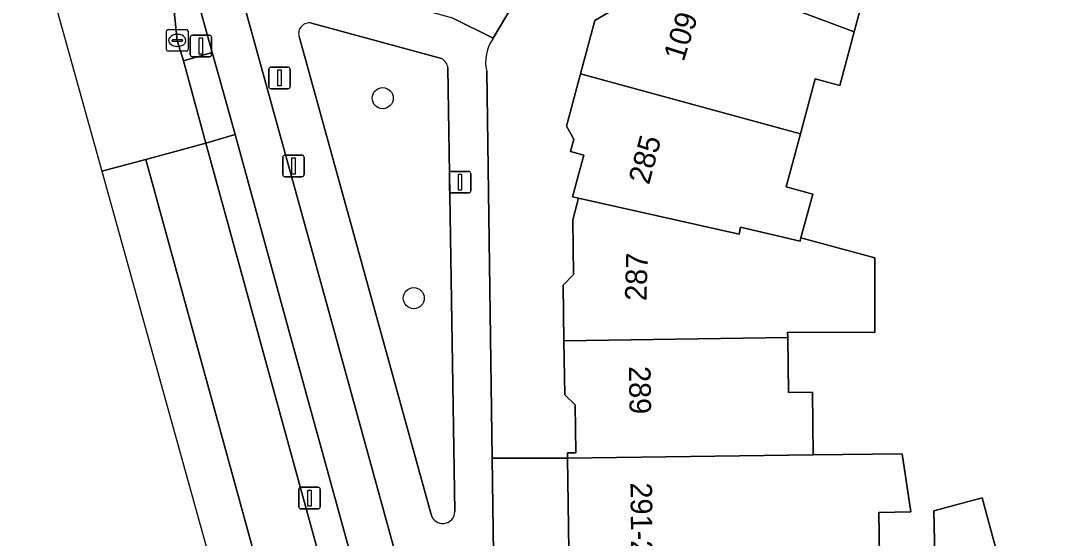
# Model space of a CAD drawing. Extents: x 162542 to 163147, y 380779 to 381521.
# Drawn here: x 162541.62 to 162589.08, y 381185.92 to 381209.94 of the extents above; entities that cross this region are included whole.
import ezdxf

# ---------------------------------------------------------------- set-up
doc = ezdxf.new("R2010")
doc.units = 0
for name, color, linetype in [('IMGEO_Berm_open', 7, 'Continuous'), ('IMGEO_Boom', 7, 'Continuous'), ('IMGEO_Drukknoppaal', 7, 'Continuous'), ('IMGEO_Erf', 7, 'Continuous'), ('IMGEO_Fietspad_gesloten', 7, 'Continuous'), ('IMGEO_Groenvoorziening', 7, 'Continuous'), ('IMGEO_Kolk', 7, 'Continuous'), ('IMGEO_Lichtmast', 7, 'Continuous'), ('IMGEO_Pand', 7, 'Continuous'), ('IMGEO_Pand_nummerreeks', 7, 'Continuous'), ('IMGEO_Rijbaan_regionaal_gesloten', 7, 'Continuous'), ('IMGEO_Verkeerseiland_open', 7, 'Continuous'), ('IMGEO_Verkeersregelinstallatiepaal', 7, 'Continuous'), ('IMGEO_Voetpad_open', 7, 'Continuous')]:
    doc.layers.add(name, color=color, linetype=linetype)

msp = doc.modelspace()

# ---------------------------------------------------------------- linework, layer by layer
at = {"layer": 'IMGEO_Berm_open'}
msp.add_lwpolyline([(162568.784, 381141.877), (162566.376, 381150.67), (162563.738, 381160.379), (162553.917, 381196.083), (162551.566, 381204.656), (162550.216, 381204.253), (162562.358, 381159.998), (162565.01, 381150.271), (162565.526, 381148.358), (162565.806, 381146.799), (162566.739, 381137.114), (162566.984, 381135.586), (162567.913, 381134.398), (162569.293, 381133.553)], dxfattribs=at)
at = {"layer": 'IMGEO_Boom'}
for centre in [(162558.407, 381206.338), (162559.846, 381197.066)]:
    msp.add_circle(centre, 0.489, dxfattribs=at)
at = {"layer": 'IMGEO_Drukknoppaal'}
for p, q in [((162553.776, 381202.797), (162553.776, 381203.597)), ((162553.776, 381203.597), (162553.776, 381202.797)), ((162553.876, 381203.697), (162554.666, 381203.697)), ((162554.666, 381203.697), (162553.876, 381203.697)), ((162554.766, 381203.597), (162554.766, 381202.797)), ((162554.766, 381202.797), (162554.766, 381203.597)), ((162554.666, 381202.697), (162553.876, 381202.697)), ((162553.876, 381202.697), (162554.666, 381202.697))]:
    msp.add_line(p, q, dxfattribs=at)
msp.add_lwpolyline([(162554.196, 381203.572), (162554.346, 381203.572), (162554.346, 381202.822), (162554.196, 381202.822), (162554.196, 381203.572)], dxfattribs=at)
for centre, start, end in [((162553.876, 381203.597), 90, 180), ((162553.876, 381203.597), 90, 180), ((162554.666, 381203.597), 0, 90), ((162554.666, 381203.597), 360, 90), ((162553.876, 381202.797), 180, 270), ((162553.876, 381202.797), 180, 270), ((162554.666, 381202.797), 270, 0), ((162554.666, 381202.797), 270, 0)]:
    msp.add_arc(centre, 0.1, start, end, dxfattribs=at)
at = {"layer": 'IMGEO_Erf'}
for points in [[(162579.413, 381236.194), (162579.295, 381236.099), (162565.665, 381212.749), (162563.521, 381209.113)], [(162580.72, 381211.144), (162580.256, 381209.417), (162579.589, 381206.93), (162578.446, 381207.236), (162577.764, 381204.692), (162577.102, 381202.225), (162578.335, 381201.895), (162577.789, 381199.858), (162581.218, 381198.938), (162581.206, 381195.47), (162577.17, 381195.483), (162577.173, 381195.236), (162577.208, 381192.686), (162578.316, 381192.702), (162578.356, 381189.799), (162582.477, 381189.856), (162582.883, 381187.152), (162581.398, 381187.131), (162581.469, 381182.038)], [(162563.224, 381207.583), (162563.482, 381189.641), (162566.972, 381189.643), (162566.969, 381189.889), (162567.352, 381189.894), (162567.321, 381192.121), (162566.84, 381192.589), (162566.805, 381195.094), (162566.77, 381197.668), (162567.252, 381198.163), (162567.217, 381200.7), (162567.484, 381201.695), (162567.209, 381201.77), (162567.727, 381203.702), (162567.115, 381203.866), (162567.268, 381204.437), (162566.922, 381205.036), (162567.574, 381207.468), (162568.237, 381209.937), (162568.871, 381210.303)], [(162584.011, 381184.429), (162583.951, 381187.204), (162586.189, 381187.806), (162588.547, 381179.044)]]:
    msp.add_lwpolyline(points, dxfattribs=at)
msp.add_arc((162565.116, 381208.01), 1.939, 145.3206, 192.7084, dxfattribs=at)
at = {"layer": 'IMGEO_Fietspad_gesloten'}
for points in [[(162643.462, 380875.449), (162639.655, 380889.439), (162637.353, 380897.897), (162637.06, 380898.972), (162635.614, 380904.269), (162634.818, 380907.18), (162628.553, 380930.119), (162627.119, 380935.366), (162613.988, 380983.443), (162609.049, 381001.918), (162603.581, 381022.358), (162590.197, 381071.276), (162588.809, 381076.324), (162582.093, 381100.864), (162580.289, 381107.447), (162569.546, 381146.716), (162569.494, 381146.907), (162565.078, 381163.085), (162555.861, 381196.62), (162551.297, 381213.188), (162551.179, 381213.625), (162548.732, 381222.717), (162546.96, 381221.17)], [(162546.96, 381221.17), (162549.75, 381211.208), (162550.508, 381208.452), (162550.795, 381207.421), (162551.566, 381204.656), (162553.917, 381196.083), (162563.738, 381160.379), (162566.376, 381150.67)]]:
    msp.add_lwpolyline(points, dxfattribs=at)
at = {"layer": 'IMGEO_Groenvoorziening'}
for points in [[(162561.123, 381208.178), (162555.109, 381209.819)], [(162554.529, 381209.19), (162560.647, 381187.029)], [(162561.751, 381187.172), (162561.431, 381207.736)]]:
    msp.add_lwpolyline(points, dxfattribs=at)
for centre, radius, start, end in [((162555.01, 381209.329), 0.5, 78.5623, 196.0795), ((162560.879, 381207.68), 0.555, 5.8193, 63.9208), ((162561.189, 381187.18), 0.562, 195.6048, 359.156)]:
    msp.add_arc(centre, radius, start, end, dxfattribs=at)
at = {"layer": 'IMGEO_Kolk'}
for p, q in [((162548.385, 381208.59), (162548.385, 381209.442)), ((162548.46, 381209.516), (162549.312, 381209.516)), ((162548.873, 381209.296), (162548.898, 381209.296)), ((162549.386, 381209.442), (162549.386, 381208.59)), ((162548.644, 381209.01), (162548.644, 381209.022)), ((162549.082, 381208.973), (162548.684, 381208.973)), ((162548.687, 381209.059), (162549.085, 381209.059)), ((162548.896, 381208.736), (162548.871, 381208.736)), ((162549.128, 381209.022), (162549.128, 381209.01)), ((162549.312, 381208.516), (162548.46, 381208.516))]:
    msp.add_line(p, q, dxfattribs=at)
for points in [[(162548.385, 381208.59), (162548.385, 381209.442)], [(162548.46, 381209.516), (162549.312, 381209.516)], [(162549.386, 381209.442), (162549.386, 381208.59)], [(162549.312, 381208.516), (162548.46, 381208.516)]]:
    msp.add_lwpolyline(points, dxfattribs=at)
for centre, radius, start, end in [((162548.462, 381209.44), 0.0765, 91.552, 178.448), ((162548.462, 381209.44), 0.0765, 91.552, 178.448), ((162549.31, 381209.44), 0.0765, 1.552, 88.448), ((162549.31, 381209.44), 0.0765, 1.552, 88.448), ((162548.684, 381209.019), 0.0403, 85.8775, 175.7526), ((162548.681, 381209.009), 0.0366, 178.938, 274.7102), ((162549.085, 381209.016), 0.043, 264.8664, 352.4533), ((162549.089, 381209.021), 0.0386, 1.7309, 96.639), ((162548.462, 381208.592), 0.0765, 181.552, 268.448), ((162548.462, 381208.592), 0.0765, 181.552, 268.448), ((162549.31, 381208.592), 0.0765, 271.552, 358.448), ((162549.31, 381208.592), 0.0765, 271.552, 358.448)]:
    msp.add_arc(centre, radius, start, end, dxfattribs=at)
for centre, major_axis, ratio, start_param, end_param in [((162548.872, 381209.016), (-0.387, 0.002), 0.722429, 4.712389, 7.853982), ((162548.897, 381209.016), (-0.39, 0.002), 0.717154, 1.570796, 4.712389)]:
    msp.add_ellipse(centre, major_axis=major_axis, ratio=ratio, start_param=start_param, end_param=end_param, dxfattribs=at)
at = {"layer": 'IMGEO_Lichtmast'}
for p, q in [((162561.595, 381202.942), (162562.385, 381202.942)), ((162562.385, 381202.942), (162561.595, 381202.942)), ((162561.495, 381202.042), (162561.495, 381202.842)), ((162561.495, 381202.842), (162561.495, 381202.042)), ((162562.485, 381202.842), (162562.485, 381202.042)), ((162562.485, 381202.042), (162562.485, 381202.842)), ((162562.385, 381201.942), (162561.595, 381201.942)), ((162561.595, 381201.942), (162562.385, 381201.942)), ((162554.619, 381188.296), (162555.409, 381188.296)), ((162555.409, 381188.296), (162554.619, 381188.296)), ((162554.519, 381187.396), (162554.519, 381188.196)), ((162554.519, 381188.196), (162554.519, 381187.396)), ((162555.509, 381188.196), (162555.509, 381187.396)), ((162555.509, 381187.396), (162555.509, 381188.196)), ((162555.409, 381187.296), (162554.619, 381187.296)), ((162554.619, 381187.296), (162555.409, 381187.296))]:
    msp.add_line(p, q, dxfattribs=at)
for points in [[(162561.915, 381202.817), (162562.065, 381202.817), (162562.065, 381202.067), (162561.915, 381202.067), (162561.915, 381202.817)], [(162554.939, 381188.171), (162555.089, 381188.171), (162555.089, 381187.421), (162554.939, 381187.421), (162554.939, 381188.171)]]:
    msp.add_lwpolyline(points, dxfattribs=at)
for centre, start, end in [((162561.595, 381202.842), 90, 180), ((162561.595, 381202.842), 90, 180), ((162562.385, 381202.842), 0, 90), ((162562.385, 381202.842), 360, 90), ((162561.595, 381202.042), 180, 270), ((162561.595, 381202.042), 180, 270), ((162562.385, 381202.042), 270, 0), ((162562.385, 381202.042), 270, 0), ((162554.619, 381188.196), 90, 180), ((162554.619, 381188.196), 90, 180), ((162555.409, 381188.196), 0, 90), ((162555.409, 381188.196), 360, 90), ((162554.619, 381187.396), 180, 270), ((162554.619, 381187.396), 180, 270), ((162555.409, 381187.396), 270, 0), ((162555.409, 381187.396), 270, 0)]:
    msp.add_arc(centre, 0.1, start, end, dxfattribs=at)
at = {"layer": 'IMGEO_Pand'}
for points in [[(162573.04, 381218.609), (162571.745, 381216.404), (162571.93, 381215.692), (162570.641, 381213.497), (162570.579, 381213.265), (162577.585, 381211.07), (162577.401, 381210.481), (162580.256, 381209.417), (162580.72, 381211.144), (162579.376, 381211.932), (162580.661, 381214.12)], [(162567.574, 381207.468), (162577.764, 381204.692), (162578.446, 381207.236), (162579.589, 381206.93), (162580.256, 381209.417), (162577.401, 381210.481), (162577.585, 381211.07), (162570.579, 381213.265), (162570.383, 381212.534), (162570.103, 381212.609), (162569.578, 381210.649), (162569.005, 381210.803), (162568.871, 381210.303), (162568.237, 381209.937)], [(162577.764, 381204.692), (162567.574, 381207.468), (162566.922, 381205.036), (162567.268, 381204.437), (162567.115, 381203.866), (162567.727, 381203.702), (162567.209, 381201.77), (162567.484, 381201.695), (162574.918, 381200.03), (162574.993, 381200.363), (162577.749, 381199.71), (162577.789, 381199.858), (162578.335, 381201.895), (162577.102, 381202.225)], [(162581.218, 381198.938), (162577.789, 381199.858), (162577.749, 381199.71), (162574.993, 381200.363), (162574.918, 381200.03), (162567.484, 381201.695), (162567.217, 381200.7), (162567.252, 381198.163), (162566.77, 381197.668), (162566.805, 381195.094), (162577.173, 381195.236), (162577.17, 381195.483), (162581.206, 381195.47)], [(162577.173, 381195.236), (162566.805, 381195.094), (162566.84, 381192.589), (162567.321, 381192.121), (162567.352, 381189.894), (162566.969, 381189.889), (162566.972, 381189.643), (162578.356, 381189.799), (162578.316, 381192.702), (162577.208, 381192.686)], [(162578.356, 381189.799), (162566.972, 381189.643), (162567.089, 381181.17), (162567.426, 381181.175), (162567.457, 381178.95), (162571.192, 381179.002), (162572.457, 381179.019), (162574.513, 381179.047), (162574.506, 381179.598), (162578.496, 381179.653), (162578.464, 381181.997), (162581.469, 381182.038), (162581.398, 381187.131), (162582.883, 381187.152), (162582.477, 381189.856)], [(162591.5, 381179.843), (162588.547, 381179.044), (162586.189, 381187.806), (162583.951, 381187.204), (162584.011, 381184.429), (162585.579, 381178.605), (162586.376, 381175.77), (162586.846, 381174.098), (162588.13, 381169.528), (162590.692, 381170.238), (162591.39, 381169.843), (162592.79, 381170.229), (162593.189, 381170.933), (162593.591, 381171.044)]]:
    msp.add_lwpolyline(points, close=True, dxfattribs=at)
at = {"layer": 'IMGEO_Rijbaan_regionaal_gesloten'}
for points in [[(162541.62, 381216.506), (162545.39, 381202.947), (162547.428, 381203.498), (162550.216, 381204.253), (162549.171, 381208.072), (162548.886, 381209.016), (162548.726, 381210.508), (162548.748, 381211.103)], [(162604.23, 380992.009), (162606.175, 380992.527), (162602.577, 381005.584), (162599.68, 381016.171), (162599.383, 381017.214), (162593.636, 381037.357), (162586.071, 381065.081), (162584.166, 381072.775), (162583.636, 381074.717), (162580.998, 381084.286), (162580.802, 381084.996), (162577.586, 381096.775), (162574.847, 381106.808), (162573.192, 381112.822), (162566.984, 381135.586), (162566.579, 381135.97), (162560.929, 381154.336), (162547.428, 381203.498), (162545.39, 381202.947), (162559.589, 381151.874), (162591.435, 381037.32), (162599.016, 381010.476), (162604.23, 380992.009)]]:
    msp.add_lwpolyline(points, dxfattribs=at)
msp.add_lwpolyline([(162550.216, 381204.253), (162547.428, 381203.498), (162560.929, 381154.336), (162566.579, 381135.97), (162566.984, 381135.586), (162566.739, 381137.114), (162565.806, 381146.799), (162565.526, 381148.358), (162565.01, 381150.271), (162562.358, 381159.998)], close=True, dxfattribs=at)
at = {"layer": 'IMGEO_Verkeerseiland_open'}
msp.add_lwpolyline([(162548.748, 381211.103), (162548.726, 381210.508), (162548.886, 381209.016), (162549.171, 381208.072), (162550.508, 381208.452), (162549.75, 381211.208)], dxfattribs=at)
at = {"layer": 'IMGEO_Verkeersregelinstallatiepaal'}
for p, q in [((162549.487, 381208.359), (162549.487, 381209.159)), ((162549.487, 381209.159), (162549.487, 381208.359)), ((162549.587, 381209.259), (162550.377, 381209.259)), ((162550.377, 381209.259), (162549.587, 381209.259)), ((162550.477, 381209.159), (162550.477, 381208.359)), ((162550.477, 381208.359), (162550.477, 381209.159)), ((162550.377, 381208.259), (162549.587, 381208.259)), ((162549.587, 381208.259), (162550.377, 381208.259)), ((162553.125, 381206.878), (162553.125, 381207.678)), ((162553.125, 381207.678), (162553.125, 381206.878)), ((162553.225, 381207.778), (162554.015, 381207.778)), ((162554.015, 381207.778), (162553.225, 381207.778)), ((162554.115, 381207.678), (162554.115, 381206.878)), ((162554.115, 381206.878), (162554.115, 381207.678)), ((162554.015, 381206.778), (162553.225, 381206.778)), ((162553.225, 381206.778), (162554.015, 381206.778))]:
    msp.add_line(p, q, dxfattribs=at)
for points in [[(162549.907, 381209.134), (162550.057, 381209.134), (162550.057, 381208.384), (162549.907, 381208.384), (162549.907, 381209.134)], [(162553.545, 381207.653), (162553.695, 381207.653), (162553.695, 381206.903), (162553.545, 381206.903), (162553.545, 381207.653)]]:
    msp.add_lwpolyline(points, dxfattribs=at)
for centre, start, end in [((162549.587, 381209.159), 90, 180), ((162549.587, 381209.159), 90, 180), ((162550.377, 381209.159), 0, 90), ((162550.377, 381209.159), 360, 90), ((162549.587, 381208.359), 180, 270), ((162549.587, 381208.359), 180, 270), ((162550.377, 381208.359), 270, 0), ((162550.377, 381208.359), 270, 0), ((162553.225, 381207.678), 90, 180), ((162553.225, 381207.678), 90, 180), ((162554.015, 381207.678), 0, 90), ((162554.015, 381207.678), 360, 90), ((162553.225, 381206.878), 180, 270), ((162553.225, 381206.878), 180, 270), ((162554.015, 381206.878), 270, 0), ((162554.015, 381206.878), 270, 0)]:
    msp.add_arc(centre, 0.1, start, end, dxfattribs=at)
at = {"layer": 'IMGEO_Voetpad_open'}
for points in [[(162561.653, 381210.054), (162563.521, 381209.113), (162565.665, 381212.749), (162579.295, 381236.099), (162580.272, 381237.774), (162581.55, 381238.977), (162593.265, 381250), (162611.337, 381266.938)], [(162556.519, 381211.702), (162556.356, 381212.243), (162555.725, 381214.335), (162554.894, 381213.954), (162551.297, 381213.188), (162555.861, 381196.62), (162565.078, 381163.085), (162569.494, 381146.907), (162571.507, 381147.44), (162569.53, 381154.605), (162568.211, 381159.383), (162567.663, 381161.371), (162568.023, 381161.469), (162567.392, 381163.83), (162564.284, 381175.444)], [(162563.521, 381209.113), (162561.653, 381210.054), (162556.866, 381211.372)], [(162555.109, 381209.819), (162561.123, 381208.178)], [(162560.647, 381187.029), (162554.529, 381209.19)], [(162561.431, 381207.736), (162561.751, 381187.172)], [(162564.284, 381175.444), (162563.656, 381177.51), (162563.482, 381189.641), (162563.224, 381207.583)]]:
    msp.add_lwpolyline(points, dxfattribs=at)
for points in [[(162550.508, 381208.452), (162549.171, 381208.072), (162550.216, 381204.253), (162551.566, 381204.656), (162550.795, 381207.421)], [(162567.457, 381178.95), (162567.426, 381181.175), (162567.089, 381181.17), (162566.972, 381189.643), (162563.482, 381189.641), (162563.656, 381177.51), (162564.284, 381175.444), (162567.392, 381163.83), (162568.023, 381161.469), (162571.831, 381162.454), (162568.066, 381176.051), (162568.011, 381176.036), (162567.894, 381176.447)]]:
    msp.add_lwpolyline(points, close=True, dxfattribs=at)
for centre, radius, start, end in [((162555.01, 381209.329), 0.5, 78.5623, 196.0795), ((162565.116, 381208.01), 1.939, 145.3206, 192.7084), ((162560.879, 381207.68), 0.555, 5.8193, 63.9208), ((162561.189, 381187.18), 0.562, 195.6048, 359.156)]:
    msp.add_arc(centre, radius, start, end, dxfattribs=at)

# ---------------------------------------------------------------- texts
at = {"layer": 'IMGEO_Pand_nummerreeks'}
for s, rotation, p in [('109', 72.4039, (162572.35, 381208.001)), ('285', 74.9887, (162570.745, 381202.291)), ('287', 88.3444, (162570.628, 381196.926)), ('289', 270.7975, (162569.816, 381193.911)), ('291-293C', 270.5441, (162569.887, 381188.516))]:
    msp.add_text(s, height=1, rotation=rotation, dxfattribs=at).set_placement(p)

doc.saveas('drawing.dxf')
